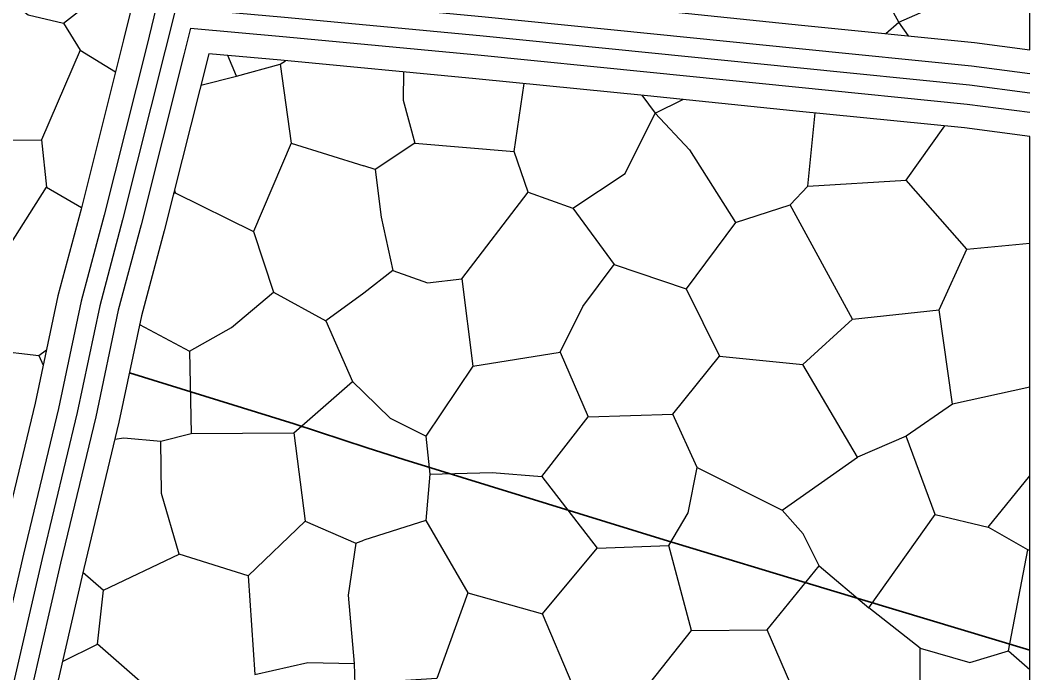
# Model space of a CAD drawing. Extents: x -64005 to -55000, y -89025 to -80000.
# Drawn here: x -55529 to -55000, y -88308 to -87966 of the extents above; entities that cross this region are included whole.
import ezdxf

# ---------------------------------------------------------------- set-up
doc = ezdxf.new("R2010")
doc.units = 0
doc.header["$LTSCALE"] = 32
doc.linetypes.add('LONG_DASHED', pattern=[7.5, 6, -1.5])
for name, color, linetype, lineweight in [('19', 7, 'Continuous', 25), ('39', 7, 'LONG_DASHED', 25), ('6', 7, 'Continuous', 25), ('8', 7, 'Continuous', 25)]:
    doc.layers.add(name, color=color, linetype=linetype, lineweight=lineweight)

msp = doc.modelspace()

# ---------------------------------------------------------------- linework, layer by layer
at = {"layer": '19'}
for p, q in [((-55063.64, -87974.18), (-55068.61, -87967.11)), ((-55448.48, -88056.78), (-55447.62, -88056.4)), ((-55033.02, -88085.92), (-55000.09, -88082.79)), ((-55518.97, -88141.44), (-55516.76, -88146.54)), ((-55001.12, -88243.22), (-55000.08, -88243.26)), ((-55011.26, -88296.1), (-55000.07, -88305.81))]:
    msp.add_line(p, q, dxfattribs=at)
for points in [[(-55453.6, -87878.75), (-55452.49, -87879.02), (-55451.56, -87879.59), (-55451.15, -87880.61), (-55458.3, -87909.68), (-55474.64, -87976.35), (-55496.93, -88064.92), (-55509.07, -88110.23), (-55520.98, -88166.48), (-55539.27, -88242.69), (-55550.95, -88293.35)], [(-55549.31, -87943.76), (-55524.65, -87963.15), (-55506.16, -87967.56), (-55477.98, -87945.52), (-55498.52, -87877.74)], [(-55068.61, -87967.11), (-55043.52, -87956.1), (-55002.12, -87938.47), (-55014.02, -87883.83)], [(-55419.25, -87939.4), (-55388.27, -87942.11), (-55285.89, -87951.87), (-55195.66, -87960.84), (-55119.55, -87968.62), (-55029.09, -87977.62), (-55000.11, -87981.44), (-55000.12, -87888.47)], [(-55075.43, -87973.01), (-55068.61, -87967.11), (-55084.03, -87939.36)], [(-55506.16, -87967.56), (-55497.35, -87981.66), (-55478.83, -87992.99)], [(-55497.35, -87981.66), (-55517.64, -88028.65), (-55515, -88053.32), (-55496.72, -88064.09)], [(-55430.06, -87983.61), (-55453.37, -88076.22), (-55465.28, -88120.7), (-55477.07, -88176.38), (-55495.47, -88252.98), (-55508.93, -88311.4)], [(-55434.18, -87999.99), (-55415.45, -87995.31), (-55420.09, -87984.49)], [(-55000.1, -88026.82), (-55034.26, -88022.35), (-55124.09, -88013.41), (-55200.2, -88005.63), (-55290.25, -87996.66), (-55392.37, -87986.94), (-55430.06, -87983.61)], [(-55574.85, -87987.82), (-55563.43, -88029.09), (-55517.64, -88028.65)], [(-55415.45, -87995.31), (-55392.58, -87989), (-55389.79, -87987.19)], [(-55392.58, -87989), (-55386.85, -88030.42), (-55348.89, -88042.19)], [(-55328.13, -87993.05), (-55328.29, -88007.95), (-55322.13, -88030.42), (-55342.82, -88044.07), (-55348.89, -88042.19)], [(-55322.13, -88030.42), (-55270.17, -88034.82), (-55264.82, -87999.19)], [(-55203.25, -88005.33), (-55196.32, -88014.69), (-55181.68, -88007.52)], [(-55262.68, -88055.97), (-55239.34, -88064.33), (-55212.03, -88046.28), (-55196.32, -88014.69)], [(-55196.32, -88014.69), (-55178.34, -88033.94), (-55154.12, -88071.82), (-55125.5, -88062.58), (-55116.26, -88052.89), (-55112.39, -88014.57)], [(-55116.26, -88052.89), (-55064.73, -88049.81), (-55044.46, -88021.33)], [(-55129.9, -88532.3), (-55090.43, -88548.99), (-55052.6, -88567.69), (-55028.53, -88582.64), (-55000.04, -88604.85), (-55000.1, -88026.82)], [(-55386.85, -88030.42), (-55406.68, -88076.68), (-55396.1, -88108.4), (-55368.8, -88123.37)], [(-55333.57, -88096.94), (-55315.52, -88103.56), (-55297.46, -88101.35), (-55262.68, -88055.97), (-55270.17, -88034.82)], [(-55342.82, -88044.07), (-55339.74, -88069.19), (-55333.57, -88096.94), (-55348.89, -88108.9)], [(-55599.1, -88067.42), (-55566.97, -88094.3), (-55537.9, -88089.46), (-55515, -88053.32)], [(-55092.92, -88122.5), (-55047.56, -88117.65), (-55033.02, -88085.92), (-55064.73, -88049.81)], [(-55447.96, -88054.72), (-55447.62, -88056.4), (-55406.68, -88076.68)], [(-55239.34, -88064.33), (-55217.77, -88093.86), (-55180.1, -88106.64)], [(-55154.12, -88071.82), (-55180.1, -88106.64), (-55162.49, -88141.88), (-55118.9, -88146.29), (-55092.92, -88122.5), (-55125.5, -88062.58)], [(-55566.97, -88094.3), (-55562.12, -88133.07), (-55543.18, -88138.8), (-55518.97, -88141.44), (-55515.08, -88138.61)], [(-55291.74, -88147.17), (-55245.95, -88139.68), (-55234.06, -88115.88), (-55217.77, -88093.86)], [(-55297.46, -88101.35), (-55291.74, -88147.17), (-55316.41, -88183.74), (-55334.9, -88174.48), (-55348.89, -88160.8)], [(-55466.24, -88125.25), (-55440.15, -88139.24), (-55418.13, -88126.91), (-55396.1, -88108.4)], [(-55348.89, -88108.9), (-55368.8, -88123.37), (-55354.72, -88155.11), (-55348.89, -88160.8)], [(-55000.1, -88158.05), (-55040.51, -88167), (-55047.56, -88117.65)], [(-55440.15, -88139.24), (-55439.26, -88182.41), (-55385.54, -88181.97), (-55354.72, -88155.11)], [(-55245.95, -88139.68), (-55231.42, -88173.61), (-55186.95, -88172.29), (-55162.49, -88141.88)], [(-55040.51, -88167), (-55064.73, -88183.74), (-55090.28, -88194.76), (-55118.9, -88146.29)], [(-55314.21, -88203.57), (-55281.62, -88202.7), (-55255.64, -88204.9), (-55231.42, -88173.61)], [(-55255.64, -88204.9), (-55226.57, -88242.35), (-55189.15, -88241.03), (-55179.01, -88223.85), (-55174.18, -88200.05), (-55186.95, -88172.29)], [(-55495.91, -88254.91), (-55485.17, -88264.38), (-55445.54, -88245.43), (-55454.79, -88213.71), (-55455.11, -88186.38)], [(-55479.21, -88185.3), (-55474.49, -88184.62), (-55455.11, -88186.38), (-55439.26, -88182.41)], [(-55385.54, -88181.97), (-55379.49, -88228.24), (-55353.06, -88239.71), (-55348.89, -88238.13)], [(-55316.41, -88183.74), (-55314.21, -88203.57), (-55316.41, -88227.8), (-55348.89, -88238.13)], [(-55110.33, -88251.6), (-55084.34, -88273.63), (-55049.56, -88224.72), (-55064.73, -88183.74)], [(-55174.18, -88200.05), (-55129.7, -88222.52), (-55090.28, -88194.76)], [(-55049.56, -88224.72), (-55021.82, -88231.33), (-55000.08, -88204.58)], [(-55177.26, -88285.52), (-55137.62, -88285.08), (-55110.33, -88251.6), (-55118.69, -88234.86), (-55129.7, -88222.52)], [(-55379.49, -88228.24), (-55409.43, -88256.89), (-55445.54, -88245.43)], [(-55316.41, -88227.8), (-55294.39, -88265.7), (-55310.68, -88310.64), (-55348.89, -88312.97)], [(-55057.49, -88294.77), (-55031.52, -88302.26), (-55011.26, -88296.1), (-55001.12, -88243.22), (-55021.82, -88231.33)], [(-55353.06, -88239.71), (-55357.03, -88267.02), (-55353.95, -88302.7), (-55353.53, -88313.89), (-55348.89, -88336.1)], [(-55294.39, -88265.7), (-55255.21, -88276.71), (-55226.57, -88242.35)], [(-55239.78, -88313.28), (-55202.36, -88317.25), (-55177.26, -88285.52), (-55189.15, -88241.03)], [(-55409.43, -88256.89), (-55405.92, -88308.43), (-55378.17, -88302.26), (-55353.95, -88302.7)], [(-55506.68, -88301.65), (-55488.26, -88292.58), (-55485.17, -88264.38)], [(-55113.41, -88341.03), (-55067.17, -88351.17), (-55057.49, -88319.44), (-55057.49, -88294.77), (-55084.34, -88273.63)], [(-55268.85, -88355.14), (-55239.78, -88313.28), (-55255.21, -88276.71)], [(-55170.65, -88361.74), (-55128.82, -88367.47), (-55113.41, -88341.03), (-55137.62, -88285.08)], [(-55482.62, -88361.1), (-55468, -88341.03), (-55463.15, -88314.6), (-55488.26, -88292.58)]]:
    msp.add_lwpolyline(points, dxfattribs=at)
at = {"layer": '39'}
for points in [[(-55447.35, -87959.51), (-55452.8, -87981.76), (-55475.15, -88070.57), (-55487.17, -88115.47), (-55499.03, -88171.43), (-55517.37, -88247.84), (-55534.19, -88320.78)], [(-55000.11, -88004.13), (-55031.68, -87999.99), (-55121.82, -87991.02), (-55197.93, -87983.23), (-55288.07, -87974.26), (-55390.32, -87964.53), (-55447.35, -87959.51)]]:
    msp.add_lwpolyline(points, dxfattribs=at)
at = {"layer": '6', "lineweight": 35}
msp.add_lwpolyline([(-55471.59, -88150.51), (-55385.27, -88177.36), (-55347.05, -88189.91), (-55327.89, -88196.02), (-55191.59, -88237.99), (-55106.14, -88263.77), (-55000.07, -88295.73)], dxfattribs=at)
at = {"layer": '8', "linetype": 'LONG_DASHED'}
for points in [[(-55423.13, -87857.93), (-55426.06, -87860.3), (-55431.5, -87865.2), (-55435.04, -87868.97), (-55437.12, -87873.39), (-55438.67, -87877.66), (-55446.12, -87912.48), (-55462.51, -87979.35), (-55484.83, -88068.06), (-55496.9, -88113.14), (-55508.79, -88169.23), (-55527.1, -88245.55), (-55541.21, -88306.75)], [(-55000.11, -87994.05), (-55030.53, -87990.05), (-55120.81, -87981.07), (-55196.92, -87973.28), (-55287.1, -87964.31), (-55389.41, -87954.56), (-55434.86, -87950.57)]]:
    msp.add_lwpolyline(points, dxfattribs=at)
at = {"layer": '8'}
for points in [[(-55439.67, -87970.22), (-55443.09, -87984.17), (-55465.47, -88073.08), (-55477.44, -88117.79), (-55489.27, -88173.63), (-55507.64, -88250.13), (-55522.86, -88316.18)], [(-55439.67, -87970.22), (-55391.23, -87974.49), (-55289.04, -87984.21), (-55198.94, -87993.19), (-55122.83, -88000.97), (-55032.83, -88009.93), (-55000.11, -88014.22)]]:
    msp.add_lwpolyline(points, dxfattribs=at)

doc.saveas('drawing.dxf')
